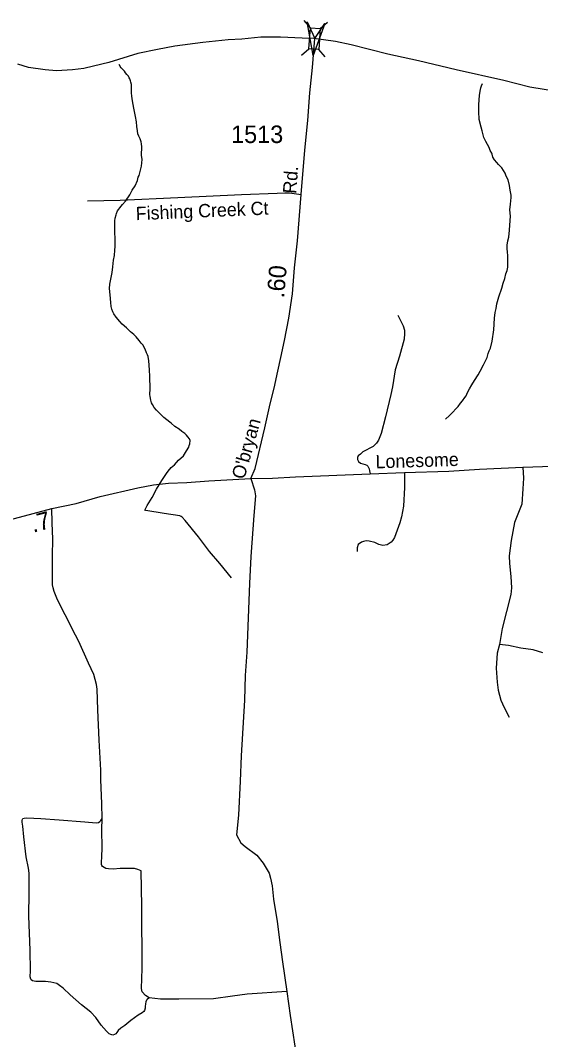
# Model space of a CAD drawing. Extents: x 2220236 to 2384410, y 720751 to 894131.
# Drawn here: x 2340031 to 2343739, y 866751 to 874023 of the extents above; entities that cross this region are included whole.
import ezdxf

# ---------------------------------------------------------------- set-up
doc = ezdxf.new("R2010")
doc.units = 0
doc.layers.add('Default', color=7, linetype='Continuous')

msp = doc.modelspace()

# ---------------------------------------------------------------- linework, layer by layer
at = {"layer": 'Default'}
for p, q in [((2342098.7, 873970.8), (2342053.6, 874023)), ((2342167.5, 873965.8), (2342219.7, 874010.9)), ((2342035.2, 873775), (2342087.4, 873820.1)), ((2342202.9, 873762.8), (2342157.8, 873815))]:
    msp.add_line(p, q, dxfattribs=at)
for points in [[(2342201.3, 874001.6), (2342118.8, 873772.2), (2342075.5, 874012.2), (2342129, 873893.7)], [(2342087.4, 873820.1), (2342098.4, 873970.8), (2342168.8, 873965.7), (2342157.8, 873815)]]:
    msp.add_lwpolyline(points, close=True, dxfattribs=at)
for points in [[(2342388.7, 873849.3), (2342276.3, 873871.9), (2342122.2, 873894), (2342040.2, 873897.1), (2341884.1, 873903.3), (2341746.2, 873903.7), (2341610.4, 873887.9), (2341512.5, 873884.9), (2341330.8, 873864.6), (2341131.2, 873838.2), (2341009.5, 873814.8), (2340868, 873787), (2340660.7, 873722.7), (2340551, 873695.4), (2340483.3, 873680.4), (2340401.4, 873669.5), (2340287.5, 873664.2), (2340207.4, 873671.1), (2340089.3, 873687.7), (2340013.1, 873710.8)], [(2341673, 870755), (2341704.6, 870825.3), (2341773.1, 871115.3), (2341811.7, 871287.5), (2341839.8, 871398.3), (2341866.2, 871521.3), (2341887.3, 871618), (2341913.6, 871739.2), (2341944.2, 871898.6), (2341970.1, 872072.8), (2341986, 872256.9), (2342005.5, 872449.2), (2342032.3, 872781.4), (2342057.8, 873097.6), (2342079.3, 873309.8), (2342094.9, 873505.9), (2342112.7, 873686.2), (2342128.9, 873893)], [(2343984.4, 873494.5), (2343661.9, 873546.7), (2343477.5, 873594.4), (2343136.6, 873670.3), (2342869.8, 873735.2), (2342649.4, 873782.4), (2342388.7, 873849.3)], [(2340893.2, 872982.2), (2340898.1, 873030), (2340895.2, 873062), (2340897.7, 873120.2), (2340893.2, 873142.4), (2340890.9, 873157.7), (2340884.2, 873178.1), (2340875.8, 873197.5), (2340869.3, 873213.6), (2340864.8, 873235.4), (2340860.3, 873264.8), (2340859.2, 873299.2), (2340852.4, 873336.7), (2340840.7, 873396.9), (2340829.4, 873448.3), (2340824.8, 873482.6), (2340822.1, 873506.1), (2340823.3, 873534.1), (2340822.6, 873566.2), (2340818, 873582.4), (2340816, 873592.2), (2340811.5, 873605.8), (2340807.6, 873613.8), (2340801.2, 873624.4), (2340788.9, 873637.7), (2340780.5, 873649.8), (2340772.1, 873661), (2340765.9, 873668.9), (2340759.7, 873675.2), (2340753.7, 873678.9), (2340750.6, 873682.1), (2340747.8, 873685.2), (2340745.2, 873692.7), (2340736.1, 873707.1)], [(2343061.9, 871178.8), (2343089.1, 871203.9), (2343112.7, 871228.5), (2343136.1, 871250.8), (2343150.8, 871268.8), (2343169.2, 871291.6), (2343182.6, 871309.5), (2343198.4, 871331.5), (2343207.7, 871345), (2343219.3, 871367.5), (2343232.6, 871393.6), (2343249.8, 871423.9), (2343269.2, 871454.2), (2343294.1, 871495.3), (2343309.5, 871521.5), (2343332.3, 871565.7), (2343359, 871617.1), (2343366.4, 871645.3), (2343371.8, 871665.2), (2343381.6, 871683.6), (2343394.3, 871733.4), (2343406.4, 871815.9), (2343410.2, 871898.2), (2343415.1, 871940.1), (2343422.5, 871966.6), (2343427.7, 872000.6), (2343442.4, 872051.1), (2343462.8, 872112), (2343471.9, 872147.5), (2343483.3, 872181.8), (2343492.5, 872214), (2343501.6, 872238.4), (2343505.2, 872263.1), (2343504.7, 872282.8), (2343505.7, 872324.5), (2343505.1, 872346.8), (2343502.5, 872368.7), (2343501.7, 872396.6), (2343501.5, 872418.9), (2343506.4, 872450.9), (2343511.9, 872476.7), (2343518.8, 872525.3), (2343519.9, 872561.4), (2343524.1, 872627.3), (2343521, 872671.4), (2343525.9, 872711), (2343530.8, 872759.8), (2343530.5, 872775.2), (2343523.5, 872811), (2343519.2, 872827.3), (2343516.8, 872845.2), (2343507.6, 872885.2), (2343495, 872912.6), (2343486.6, 872932.6), (2343476, 872951.9), (2343463.4, 872970.4), (2343453.2, 872979.8), (2343438.8, 872995.6), (2343426.4, 873008.9), (2343410.2, 873028.9), (2343399.5, 873048.2), (2343393.1, 873068.3), (2343390.8, 873076.4), (2343380.2, 873094), (2343371.8, 873116), (2343348.7, 873159.4), (2343334.1, 873186.7), (2343323, 873234.4), (2343316.3, 873260.4), (2343300.9, 873316.6), (2343299.3, 873372.3), (2343298.3, 873419.9), (2343301.4, 873456.1), (2343304.4, 873486.4), (2343307.7, 873518.7), (2343313.3, 873542.6), (2343318.9, 873556.9), (2343324.6, 873571.9)], [(2341536.7, 870046.3), (2341452.1, 870148.8), (2341380, 870234.5), (2341301.2, 870338.6), (2341204.5, 870456.1), (2341183.8, 870479.8), (2341177.7, 870483.8), (2341167.4, 870487.4), (2341055.1, 870505.1), (2340926.2, 870526.1), (2340918.2, 870529.7), (2340935.6, 870561.6), (2340970, 870618.8), (2341000.7, 870679.1), (2341039.2, 870740.8), (2341072, 870789.7), (2341083.4, 870807.2), (2341107, 870832.2), (2341128.5, 870852.7), (2341157.7, 870885.8), (2341192.8, 870916.1), (2341214, 870951.4), (2341231.3, 870979.1), (2341235.2, 870989.1), (2341238.9, 871001.7), (2341240.2, 871025.4), (2341235.8, 871037.7), (2341225.4, 871051), (2341215.3, 871064.7), (2341203.1, 871074.7), (2341182.4, 871090.3), (2341162.1, 871105.9), (2341131.4, 871125.3), (2341104.8, 871150.5), (2341096.7, 871155.7), (2341053.9, 871191), (2341000.6, 871242), (2340984.1, 871261), (2340971.7, 871282.9), (2340965.3, 871294.7), (2340960.9, 871312.6), (2340956.2, 871340.3), (2340953.6, 871355), (2340956.9, 871394.5), (2340952.7, 871483), (2340951.4, 871528.9), (2340947.8, 871594.4), (2340940.9, 871624.6), (2340936.8, 871636.6), (2340930.3, 871652.1), (2340919.8, 871676.3), (2340903.1, 871707.4), (2340892.7, 871721.1), (2340878.1, 871739.2), (2340855.4, 871766.2), (2340839, 871781.9), (2340816.5, 871801.7), (2340800.1, 871817.4), (2340787.8, 871829.1), (2340757.2, 871855.7), (2340738.7, 871874), (2340713.8, 871904.8), (2340697.1, 871928.7), (2340688.9, 871944.2), (2340682.6, 871961.9), (2340677.8, 871982.1), (2340675.4, 872009.9), (2340671.8, 872063.9), (2340665.4, 872109.6), (2340668, 872141.9), (2340678.9, 872188.3), (2340684.3, 872224.6), (2340690.9, 872264.3), (2340695.8, 872312.7), (2340700.9, 872346.7), (2340704.1, 872383), (2340707.2, 872409.4), (2340706, 872463.5), (2340704.7, 872511), (2340703.6, 872563.5), (2340704.6, 872593.1), (2340706.1, 872612.8), (2340713.7, 872635.1), (2340717.3, 872645.1), (2340723.1, 872663.4), (2340732.7, 872676.3), (2340740.5, 872686.4), (2340758, 872708.5), (2340781.3, 872733.1), (2340810.2, 872779.6), (2340827.3, 872812.1), (2340848.7, 872842.5), (2340865.5, 872881), (2340871.1, 872903.5), (2340876.8, 872917.5), (2340887.8, 872954.1), (2340893.2, 872982.2)], [(2340509.3, 872735.8), (2340741.1, 872741.1), (2341153.9, 872760.4), (2341607.1, 872779.8), (2341860.9, 872790.3), (2341915.4, 872792.1), (2341948.7, 872792.1), (2341982.1, 872788.6), (2342032.3, 872781.4)], [(2342721.7, 871919.9), (2342758.6, 871844.4), (2342769, 871812.6), (2342769.3, 871788.6), (2342765.8, 871748.4), (2342733.3, 871628.2), (2342702.5, 871529.7), (2342683.9, 871407.7), (2342672.5, 871353.4), (2342634.4, 871195.2), (2342601.8, 871076.8), (2342584.6, 871028.5), (2342568.7, 871006.4), (2342545, 870984), (2342471.5, 870945.2), (2342455.8, 870928.9), (2342439.9, 870916.9), (2342434, 870904.8), (2342434.2, 870890.8), (2342442.4, 870875), (2342454.5, 870863), (2342488.6, 870855.4), (2342500.7, 870849.5), (2342508.8, 870841.7), (2342516.9, 870823.8), (2342519.1, 870809.9), (2342525.4, 870787.9)], [(2341673, 870755), (2341827.9, 870757.5), (2341991.9, 870765.5), (2342525.4, 870787.9), (2342769.2, 870796.9), (2343085.1, 870806.6), (2343302.8, 870821.2), (2343612.2, 870835.8), (2344036.2, 870850)], [(2342769.2, 870796.9), (2342769.9, 870689.9), (2342762.9, 870558.1), (2342747.1, 870480.8), (2342735.6, 870438.6), (2342698.9, 870334.2), (2342687.1, 870313.9), (2342675.3, 870299.8), (2342645.4, 870281.4), (2342615.6, 870277.2), (2342585.5, 870282.7), (2342557.3, 870298.4), (2342517.3, 870308), (2342495, 870310.3), (2342477.2, 870305.5), (2342461.6, 870299.7), (2342439.5, 870283), (2342431.8, 870260.8), (2342432, 870235)], [(2343612.2, 870835.8), (2343617.4, 870756.7), (2343612.2, 870681.1), (2343605.1, 870572.2), (2343553.3, 870440.3), (2343528.8, 870312), (2343516.2, 870204), (2343516.9, 870148), (2343527.9, 870056.2), (2343532.8, 869974.2), (2343527.4, 869926.2), (2343466.3, 869683.5), (2343445.7, 869571.2)], [(2338288.3, 870028), (2338479.1, 870085.5), (2338720.3, 870146.4), (2338919.5, 870198.8), (2339176.6, 870265.9), (2339421.8, 870322.8), (2339691, 870394.1), (2339990.1, 870469.5), (2340254, 870539.9), (2340428.5, 870577.4), (2340599.9, 870626.8), (2340869.1, 870688), (2340980.9, 870709.4), (2341086.7, 870720.6), (2341218.5, 870726.2), (2341374.3, 870738.2), (2341673, 870755)], [(2341673, 870755), (2341699.3, 870674.1), (2341707.2, 870631.9), (2341694.9, 870489.6), (2341673, 870197.8), (2341665.1, 870006.2), (2341655.9, 869759.8), (2341644.9, 869515.7), (2341632.9, 869349.7), (2341629.1, 869173.7), (2341605.8, 868775.5), (2341598, 868595.5), (2341584.9, 868353.3), (2341572.6, 868213.3), (2341603.2, 868155.5), (2341633.7, 868130), (2341716.3, 868066.9), (2341761, 868011.5), (2341803.8, 867940), (2341814.3, 867902.3), (2341824.9, 867848.5), (2341836.1, 867752.5), (2341861.9, 867594.9), (2341879.7, 867445.1), (2341899.3, 867307.5), (2341930.3, 867093.8)], [(2340612.9, 868328.8), (2340611.1, 868433.1), (2340605.3, 868607.7), (2340604.1, 868673.3), (2340593.6, 868888.9), (2340583, 869103.4), (2340579.5, 869178.4), (2340578.3, 869251), (2340572.5, 869285), (2340564.3, 869321.3), (2340554.9, 869355.3), (2340516.3, 869437.3), (2340447.2, 869592), (2340424.9, 869636.5), (2340350, 869783), (2340317.2, 869847.4), (2340291.4, 869900.2), (2340271.5, 869948.2), (2340264.5, 869975.2), (2340261, 869996.3), (2340258.7, 870033.7), (2340258.7, 870080.6), (2340261, 870203.7), (2340262.2, 870320.8), (2340257.5, 870438), (2340254, 870539.9)], [(2343445.7, 869571.2), (2343430.4, 869509.2), (2343421.9, 869401), (2343429, 869301.2), (2343437.6, 869245.4), (2343456.6, 869173.5), (2343479.1, 869121.8), (2343516, 869052.3)], [(2343754.3, 869511.1), (2343686.2, 869532.3), (2343598, 869545.1), (2343509.9, 869562.1), (2343445.7, 869571.2)], [(2340950.1, 867049.3), (2340934.9, 867038.7), (2340929.1, 867032.9), (2340925.5, 867021.1), (2340923.2, 867007.1), (2340919.7, 866987.2), (2340919.7, 866975.4), (2340916.2, 866960.2), (2340911.5, 866952), (2340899.8, 866941.5), (2340871.7, 866926.2), (2340819, 866887.6), (2340774.5, 866852.4), (2340747.6, 866833.7), (2340727.6, 866816.1), (2340719.4, 866802), (2340711.3, 866793.8), (2340701.9, 866786.8), (2340689, 866783.3), (2340675, 866786.8), (2340663.2, 866793.8), (2340644.5, 866812.6), (2340607, 866854.7), (2340569.6, 866909.8), (2340533.3, 866947.3), (2340467.7, 867000), (2340386.9, 867070.4), (2340335.4, 867119.6), (2340310.8, 867138.3), (2340289.7, 867152.4), (2340269.8, 867157.1), (2340247.5, 867160.6), (2340208.9, 867165.3), (2340142.1, 867166.4), (2340116.4, 867171.1), (2340107, 867177), (2340104.7, 867182.8), (2340101.2, 867200.4), (2340102.3, 867241.4), (2340101.2, 867390.2), (2340091.8, 867631.6), (2340094.1, 867801.5), (2340094.1, 867939.8), (2340088.3, 867973.8), (2340073, 868055.8), (2340055.5, 868197.6), (2340047.3, 868273.8), (2340043.8, 868303.1), (2340043.8, 868315.9), (2340044.9, 868325.3), (2340048.5, 868328.8), (2340057.8, 868332.3), (2340076.6, 868334.7), (2340176.1, 868328.8), (2340307.3, 868319.5), (2340491.1, 868304.2), (2340571.9, 868297.2), (2340587.1, 868299.5), (2340596.5, 868306.6), (2340604.7, 868315.9), (2340612.9, 868328.8)], [(2341930.3, 867093.8), (2341647.5, 867076.2), (2341542.1, 867060.4), (2341406.8, 867042.8), (2341160.9, 867039.3), (2341029.2, 867041.1), (2340950.1, 867049.3), (2340922, 867067.4), (2340899.2, 867092), (2340893.9, 867116.6), (2340898.2, 867259.4), (2340897, 867703.2), (2340892.2, 867955), (2340868.8, 867965.6), (2340845.3, 867971.4), (2340795, 867971.4), (2340741.1, 867972.6), (2340691.9, 867966.8), (2340659.1, 867970.3), (2340640.4, 867972.6), (2340627.5, 867979.6), (2340615.8, 867985.5), (2340612.3, 867993.7), (2340608.8, 868000.7), (2340608.8, 868016), (2340611.1, 868058.2), (2340613.5, 868117.9), (2340612.3, 868250.3), (2340612.9, 868328.8)], [(2341930.3, 867093.8), (2341953.1, 866923.3), (2342004.1, 866596.4), (2342019.9, 866490.9), (2342023.4, 866448.7), (2342045.3, 866304.6), (2342096.3, 865972.4), (2342120.6, 865723.7), (2342160.1, 865424.1), (2342203.4, 865146.8), (2342236.8, 864877.4), (2342272.8, 864661.2)]]:
    msp.add_lwpolyline(points, dxfattribs=at)

# ---------------------------------------------------------------- texts
msp.add_text('1513', height=125, dxfattribs=at).set_placement((2341532.9, 873148))
for s, height, rotation, p in [('Rd.', 95, 85.38853, (2341996.3, 872783.8)), ('Fishing Creek Ct', 95, 2.44774, (2340855.5, 872597.1)), ('.60', 125, 85.18086, (2341911, 872039)), ("O'bryan", 95, 74.36257, (2341626.7, 870743.6)), ('Lonesome', 95, 1.75903, (2342564.3, 870826.7)), ('.7', 125, 14.30778, (2340121.2, 870367.7))]:
    msp.add_text(s, height=height, rotation=rotation, dxfattribs=at).set_placement(p)

doc.saveas('drawing.dxf')
